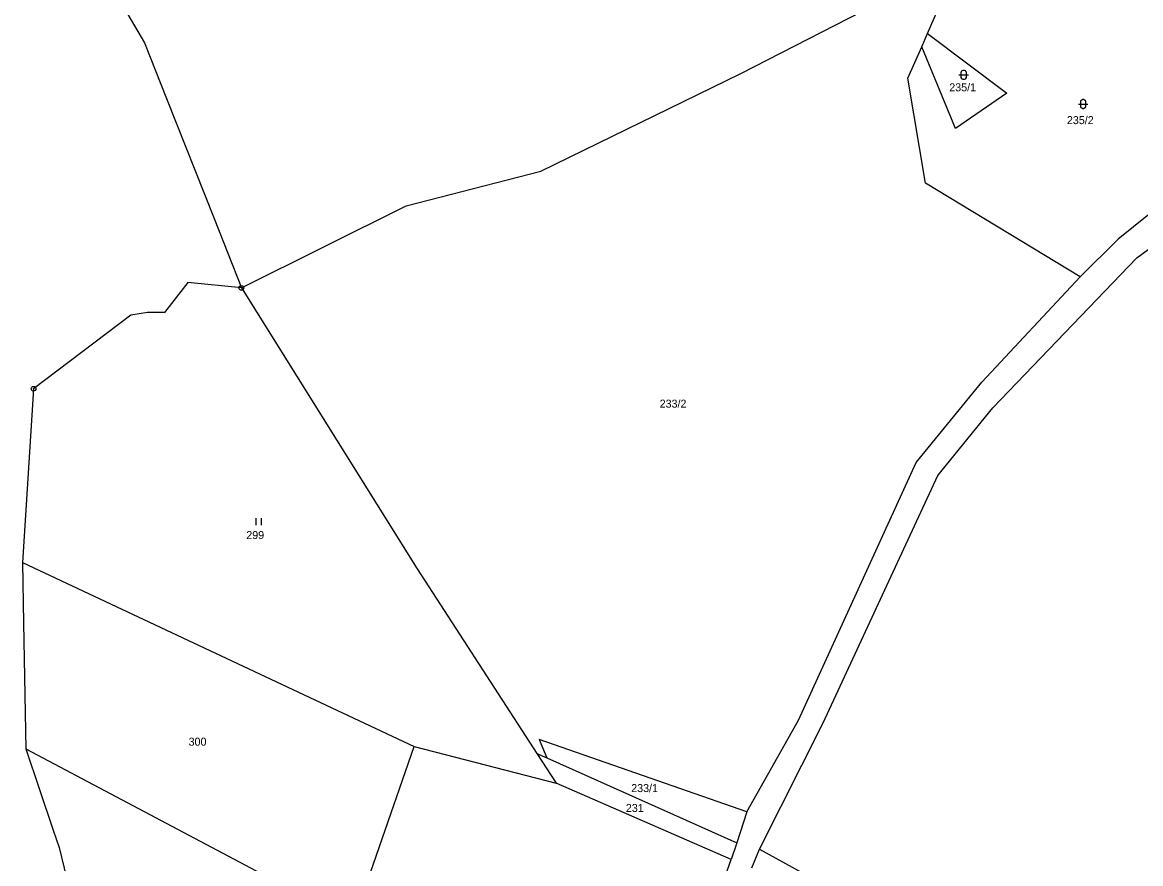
# Model space of a CAD drawing. Extents: x -794421 to -792735, y -1117671 to -1115559.
# Drawn here: x -794245.3 to -794007.8, y -1116417 to -1116238.3 of the extents above; entities that cross this region are included whole.
import ezdxf

# ---------------------------------------------------------------- set-up
doc = ezdxf.new("R2010")
doc.units = 0
for name, color, linetype in [('Vrstva 1', 7, 'Continuous'), ('Vrstva 14', 7, 'Continuous'), ('Vrstva 23', 7, 'Continuous'), ('Vrstva 28', 7, 'Continuous'), ('Vrstva 4', 7, 'Continuous')]:
    doc.layers.add(name, color=color, linetype=linetype)

msp = doc.modelspace()

# ---------------------------------------------------------------- linework, layer by layer
at = {"layer": 'Vrstva 1'}
for p, q in [((-794092.7, -1116249.17), (-794052.19, -1116228.41)), ((-794053.06, -1116240.71), (-794049.34, -1116232.18)), ((-794054.28, -1116243.5), (-794053.06, -1116240.71)), ((-794053.06, -1116240.71), (-794036.17, -1116253.39)), ((-794057.19, -1116250.17), (-794054.28, -1116243.5)), ((-794047.06, -1116260.86), (-794054.28, -1116243.5)), ((-794135.19, -1116269.96), (-794092.7, -1116249.17)), ((-794053.47, -1116272.5), (-794057.19, -1116250.17)), ((-794036.17, -1116253.39), (-794047.06, -1116260.86)), ((-793979.33, -1116257.63), (-794012.56, -1116284.39)), ((-794008.55, -1116288.34), (-793973.68, -1116262.66)), ((-794163.8, -1116277.3), (-794135.19, -1116269.96)), ((-794020.61, -1116292.35), (-794053.47, -1116272.5)), ((-794198.77, -1116294.74), (-794163.8, -1116277.3)), ((-794012.56, -1116284.39), (-794020.61, -1116292.35)), ((-794039.19, -1116320.21), (-794008.55, -1116288.34)), ((-794041.51, -1116314.77), (-794020.61, -1116292.35)), ((-794198.77, -1116294.74), (-794161.44, -1116354.4)), ((-794055.44, -1116331.78), (-794041.51, -1116314.77)), ((-794050.84, -1116334.56), (-794039.19, -1116320.21)), ((-794080.47, -1116386.57), (-794055.44, -1116331.78)), ((-794075.23, -1116387.08), (-794050.84, -1116334.56)), ((-794245.32, -1116353.03), (-794162.06, -1116392.12)), ((-794161.44, -1116354.4), (-794136.03, -1116393.61)), ((-794091.43, -1116406.04), (-794080.47, -1116386.57)), ((-794088.71, -1116413.91), (-794075.23, -1116387.08)), ((-794091.43, -1116406.04), (-794135.53, -1116390.62)), ((-794135.53, -1116390.62), (-794133.9, -1116394.56)), ((-794244.57, -1116392.62), (-794175.05, -1116429.4)), ((-794175.05, -1116429.4), (-794162.06, -1116392.12)), ((-794162.06, -1116392.12), (-794131.93, -1116399.95)), ((-794136.03, -1116393.61), (-794133.9, -1116394.56)), ((-794136.03, -1116393.61), (-794131.93, -1116399.95)), ((-794133.9, -1116394.56), (-794093.53, -1116412.56)), ((-794094.72, -1116416.1), (-794131.93, -1116399.95)), ((-794091.43, -1116406.04), (-794093.53, -1116412.56)), ((-794093.53, -1116412.56), (-794094.72, -1116416.1)), ((-794090.34, -1116417.91), (-794088.71, -1116413.91)), ((-794088.71, -1116413.91), (-794071.7, -1116423.26)), ((-794116.23, -1116476.12), (-794094.72, -1116416.1))]:
    msp.add_line(p, q, dxfattribs=at)
at = {"layer": 'Vrstva 23'}
for p, q in [((-794046.36, -1116249.47), (-794044.36, -1116249.47)), ((-794045.86, -1116248.87), (-794045.76, -1116248.67)), ((-794045.86, -1116250.07), (-794045.86, -1116248.87)), ((-794045.76, -1116248.67), (-794045.66, -1116248.57)), ((-794045.66, -1116248.57), (-794045.46, -1116248.47)), ((-794045.46, -1116248.47), (-794045.26, -1116248.47)), ((-794045.26, -1116248.47), (-794045.06, -1116248.57)), ((-794045.06, -1116248.57), (-794044.96, -1116248.67)), ((-794044.96, -1116248.67), (-794044.86, -1116248.87)), ((-794044.86, -1116248.87), (-794044.86, -1116250.07)), ((-794045.76, -1116250.27), (-794045.86, -1116250.07)), ((-794045.66, -1116250.37), (-794045.76, -1116250.27)), ((-794045.46, -1116250.47), (-794045.66, -1116250.37)), ((-794045.26, -1116250.47), (-794045.46, -1116250.47)), ((-794045.06, -1116250.37), (-794045.26, -1116250.47)), ((-794044.96, -1116250.27), (-794045.06, -1116250.37)), ((-794044.86, -1116250.07), (-794044.96, -1116250.27)), ((-794020.97, -1116255.68), (-794018.97, -1116255.68)), ((-794020.47, -1116255.08), (-794020.37, -1116254.88)), ((-794020.47, -1116256.28), (-794020.47, -1116255.08)), ((-794020.37, -1116256.48), (-794020.47, -1116256.28)), ((-794020.37, -1116254.88), (-794020.27, -1116254.78)), ((-794020.27, -1116256.58), (-794020.37, -1116256.48)), ((-794020.27, -1116254.78), (-794020.07, -1116254.68)), ((-794020.07, -1116256.68), (-794020.27, -1116256.58)), ((-794020.07, -1116254.68), (-794019.87, -1116254.68)), ((-794019.87, -1116256.68), (-794020.07, -1116256.68)), ((-794019.87, -1116254.68), (-794019.67, -1116254.78)), ((-794019.67, -1116256.58), (-794019.87, -1116256.68)), ((-794019.67, -1116254.78), (-794019.57, -1116254.88)), ((-794019.57, -1116256.48), (-794019.67, -1116256.58)), ((-794019.57, -1116254.88), (-794019.47, -1116255.08)), ((-794019.47, -1116256.28), (-794019.57, -1116256.48)), ((-794019.47, -1116255.08), (-794019.47, -1116256.28)), ((-794195.62, -1116345.15), (-794195.62, -1116343.65)), ((-794194.62, -1116343.65), (-794194.62, -1116345.15))]:
    msp.add_line(p, q, dxfattribs=at)
at = {"layer": 'Vrstva 28'}
for centre, radius in [((-794198.77, -1116294.74), 0.5), ((-794198.77, -1116294.74), 0.01), ((-794242.94, -1116316.14), 0.5), ((-794242.94, -1116316.14), 0.01)]:
    msp.add_circle(centre, radius, dxfattribs=at)
at = {"layer": 'Vrstva 4'}
for p, q in [((-794228.56, -1116227.05), (-794219.41, -1116242.72)), ((-794219.41, -1116242.72), (-794214.73, -1116254.51)), ((-794214.73, -1116254.51), (-794204.61, -1116280.01)), ((-794204.61, -1116280.01), (-794198.77, -1116294.74)), ((-794210.17, -1116293.58), (-794215.11, -1116299.93)), ((-794198.77, -1116294.74), (-794210.17, -1116293.58)), ((-794222.28, -1116300.52), (-794242.94, -1116316.14)), ((-794218.72, -1116299.99), (-794222.28, -1116300.52)), ((-794215.11, -1116299.93), (-794218.72, -1116299.99)), ((-794242.94, -1116316.14), (-794245.32, -1116353.03)), ((-794245.32, -1116353.03), (-794245.08, -1116365.91)), ((-794245.08, -1116365.91), (-794244.57, -1116392.62)), ((-794244.57, -1116392.62), (-794238.76, -1116409.9)), ((-794238.76, -1116409.9), (-794237.52, -1116413.58)), ((-794237.52, -1116413.58), (-794234.41, -1116426.14))]:
    msp.add_line(p, q, dxfattribs=at)

# ---------------------------------------------------------------- texts
at = {"layer": 'Vrstva 14'}
for s, p in [('235/1', (-794048.419, -1116252.98)), ('235/2', (-794023.426, -1116259.95)), ('233/2', (-794109.94, -1116320.17)), ('299', (-794197.757, -1116348.07)), ('300', (-794210.005, -1116391.96)), ('233/1', (-794115.983, -1116401.81)), ('231', (-794117.12, -1116406.03))]:
    msp.add_text(s, height=1.7, dxfattribs=at).set_placement(p)

doc.saveas('drawing.dxf')
